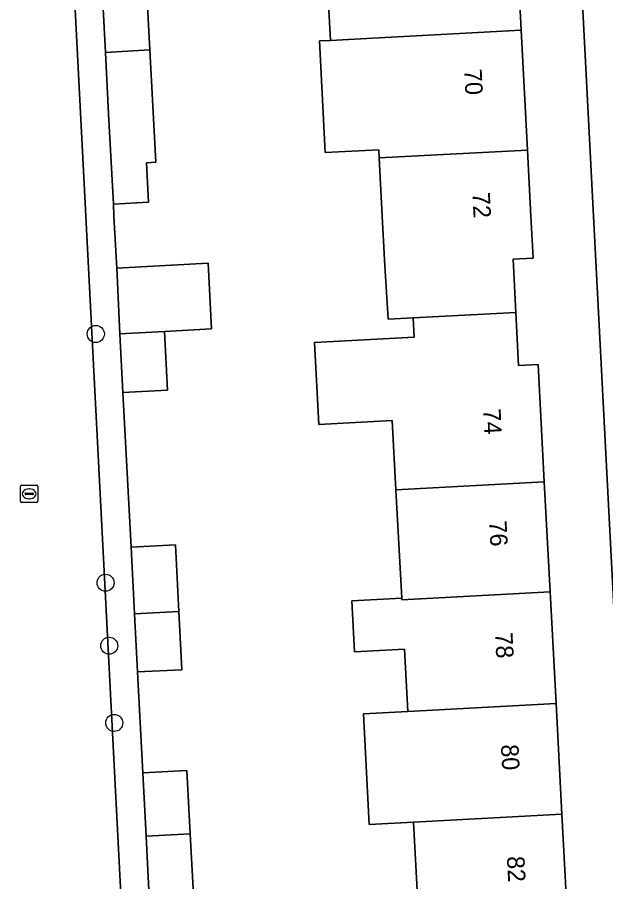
# Model space of a CAD drawing. Extents: x 158086 to 159499, y 382904 to 383981.
# Drawn here: x 158934.56 to 158968.27, y 383461.89 to 383511.39 of the extents above; entities that cross this region are included whole.
import ezdxf

# ---------------------------------------------------------------- set-up
doc = ezdxf.new("R2010")
doc.units = 0
for name, color, linetype in [('IMGEO_Boom', 7, 'Continuous'), ('IMGEO_Erf', 7, 'Continuous'), ('IMGEO_Kolk', 7, 'Continuous'), ('IMGEO_Pand', 7, 'Continuous'), ('IMGEO_Pand_nummerreeks', 7, 'Continuous'), ('IMGEO_Rijbaan_lokaal_open', 7, 'Continuous'), ('IMGEO_Voetpad_open', 7, 'Continuous')]:
    doc.layers.add(name, color=color, linetype=linetype)

msp = doc.modelspace()

# ---------------------------------------------------------------- linework, layer by layer
at = {"layer": 'IMGEO_Boom'}
for centre in [(158939.06, 383493.255), (158939.619, 383479.012), (158939.829, 383475.405), (158940.117, 383470.985)]:
    msp.add_circle(centre, 0.489, dxfattribs=at)
at = {"layer": 'IMGEO_Erf'}
for points in [[(158963.097, 383516.967), (158963.428, 383510.644), (158963.786, 383503.785), (158963.984, 383500), (158964.11, 383497.596), (158962.962, 383497.537), (158963.121, 383494.482), (158963.279, 383491.451), (158964.396, 383491.51), (158964.753, 383484.787), (158965.088, 383478.488), (158965.427, 383472.096), (158965.764, 383465.763), (158966.104, 383459.362), (158966.224, 383457.107), (158967.218, 383457.16), (158967.436, 383453.251), (158966.432, 383453.198), (158966.774, 383446.745), (158967.119, 383440.264), (158967.467, 383433.71), (158971.005, 383433.899), (158967.573, 383500), (158964.491, 383559.355)], [(158957.607, 383458.911), (158957.267, 383465.312), (158954.729, 383465.177), (158954.393, 383471.51), (158956.931, 383471.645), (158956.741, 383475.211), (158953.876, 383475.058), (158953.721, 383477.984), (158956.586, 383478.136), (158956.257, 383484.335), (158956.047, 383488.293), (158951.83, 383488.069), (158951.581, 383492.771), (158957.294, 383493.074), (158957.235, 383494.178), (158955.801, 383494.104), (158955.609, 383497.156), (158955.462, 383500), (158955.289, 383503.334), (158955.265, 383503.805), (158952.206, 383503.647), (158951.875, 383510.031), (158952.5, 383510.064), (158952.164, 383516.386)], [(158941.966, 383513.111), (158942.15, 383509.514), (158942.504, 383503.083), (158941.956, 383503.051), (158942.077, 383500.804), (158940.066, 383500.685), (158940.096, 383500), (158940.259, 383497.025), (158945.501, 383497.3), (158945.69, 383493.545), (158942.993, 383493.402), (158943.167, 383490.029), (158940.617, 383489.897), (158941.087, 383481.051), (158943.618, 383481.182), (158943.815, 383477.358), (158943.987, 383474.035), (158941.456, 383473.905), (158941.751, 383468.123), (158944.283, 383468.253), (158944.47, 383464.632), (158944.649, 383461.152)]]:
    msp.add_lwpolyline(points, dxfattribs=at)
at = {"layer": 'IMGEO_Kolk'}
for p, q in [((158934.745, 383483.678), (158934.745, 383484.53)), ((158934.82, 383484.604), (158935.672, 383484.604)), ((158935.746, 383484.53), (158935.746, 383483.678)), ((158935.004, 383484.098), (158935.004, 383484.11)), ((158935.442, 383484.061), (158935.044, 383484.061)), ((158935.047, 383484.147), (158935.445, 383484.147)), ((158935.233, 383484.384), (158935.258, 383484.384)), ((158935.488, 383484.11), (158935.488, 383484.098)), ((158935.672, 383483.604), (158934.82, 383483.604)), ((158935.256, 383483.824), (158935.231, 383483.824))]:
    msp.add_line(p, q, dxfattribs=at)
for points in [[(158934.745, 383483.678), (158934.745, 383484.53)], [(158934.82, 383484.604), (158935.672, 383484.604)], [(158935.746, 383484.53), (158935.746, 383483.678)], [(158935.672, 383483.604), (158934.82, 383483.604)]]:
    msp.add_lwpolyline(points, dxfattribs=at)
for centre, radius, start, end in [((158934.822, 383484.528), 0.0765, 91.552, 178.448), ((158934.822, 383484.528), 0.0765, 91.552, 178.448), ((158935.67, 383484.528), 0.0765, 1.552, 88.448), ((158935.67, 383484.528), 0.0765, 1.552, 88.448), ((158935.044, 383484.107), 0.0403, 85.8775, 175.7526), ((158935.041, 383484.097), 0.0366, 178.938, 274.7102), ((158935.445, 383484.104), 0.043, 264.8664, 352.4533), ((158935.449, 383484.109), 0.0386, 1.7309, 96.639), ((158934.822, 383483.68), 0.0765, 181.552, 268.448), ((158934.822, 383483.68), 0.0765, 181.552, 268.448), ((158935.67, 383483.68), 0.0765, 271.552, 358.448), ((158935.67, 383483.68), 0.0765, 271.552, 358.448)]:
    msp.add_arc(centre, radius, start, end, dxfattribs=at)
for centre, major_axis, ratio, start_param, end_param in [((158935.232, 383484.104), (-0.387, 0.002), 0.722429, 4.712389, 7.853982), ((158935.257, 383484.104), (-0.39, 0.002), 0.717154, 1.570796, 4.712389)]:
    msp.add_ellipse(centre, major_axis=major_axis, ratio=ratio, start_param=start_param, end_param=end_param, dxfattribs=at)
at = {"layer": 'IMGEO_Pand'}
for points in [[(158963.097, 383516.967), (158954.606, 383516.516), (158952.164, 383516.386), (158952.5, 383510.064), (158954.934, 383510.193), (158963.428, 383510.644)], [(158939.612, 383509.379), (158942.15, 383509.514), (158941.966, 383513.111), (158939.428, 383512.981)], [(158963.428, 383510.644), (158954.934, 383510.193), (158952.5, 383510.064), (158951.875, 383510.031), (158952.206, 383503.647), (158955.265, 383503.805), (158955.289, 383503.334), (158963.786, 383503.785)], [(158940.066, 383500.685), (158942.077, 383500.804), (158941.956, 383503.051), (158942.504, 383503.083), (158942.15, 383509.514), (158939.612, 383509.379), (158939.792, 383505.866)], [(158963.984, 383500), (158963.786, 383503.785), (158955.289, 383503.334), (158955.462, 383500), (158955.609, 383497.156), (158955.801, 383494.104), (158957.235, 383494.178), (158963.121, 383494.482), (158962.962, 383497.537), (158964.11, 383497.596)], [(158945.69, 383493.545), (158945.501, 383497.3), (158940.259, 383497.025), (158940.444, 383493.266), (158942.993, 383493.402)], [(158963.121, 383494.482), (158957.235, 383494.178), (158957.294, 383493.074), (158951.581, 383492.771), (158951.83, 383488.069), (158956.047, 383488.293), (158956.257, 383484.335), (158964.753, 383484.787), (158964.396, 383491.51), (158963.279, 383491.451)], [(158942.993, 383493.402), (158940.444, 383493.266), (158940.617, 383489.897), (158943.167, 383490.029)], [(158964.753, 383484.787), (158956.257, 383484.335), (158956.586, 383478.136), (158956.591, 383478.037), (158965.088, 383478.488)], [(158943.815, 383477.358), (158943.618, 383481.182), (158941.087, 383481.051), (158941.285, 383477.224)], [(158965.088, 383478.488), (158956.591, 383478.037), (158956.586, 383478.136), (158953.721, 383477.984), (158953.876, 383475.058), (158956.741, 383475.211), (158956.931, 383471.645), (158965.427, 383472.096)], [(158943.815, 383477.358), (158941.285, 383477.224), (158941.456, 383473.905), (158943.987, 383474.035)], [(158965.427, 383472.096), (158956.931, 383471.645), (158954.393, 383471.51), (158954.729, 383465.177), (158957.267, 383465.312), (158965.764, 383465.763)], [(158941.938, 383464.498), (158944.47, 383464.632), (158944.283, 383468.253), (158941.751, 383468.123)], [(158957.267, 383465.312), (158957.607, 383458.911), (158966.104, 383459.362), (158965.764, 383465.763)], [(158941.938, 383464.498), (158942.117, 383461.021), (158944.649, 383461.152), (158944.47, 383464.632)]]:
    msp.add_lwpolyline(points, close=True, dxfattribs=at)
at = {"layer": 'IMGEO_Rijbaan_lokaal_open'}
msp.add_lwpolyline([(158933.54, 383431.998), (158941.975, 383432.354), (158938.491, 383500), (158935.766, 383552.9), (158937.365, 383553.243), (158941.721, 383554.23), (158964.491, 383559.355), (158964.263, 383564.478), (158935.418, 383558.013), (158934.612, 383573.241)], dxfattribs=at)
at = {"layer": 'IMGEO_Voetpad_open'}
for points in [[(158969.791, 383560.564), (158969.516, 383560.553), (158964.491, 383559.355), (158967.573, 383500), (158971.005, 383433.899), (158974.979, 383434.119)], [(158935.766, 383552.9), (158938.491, 383500), (158941.975, 383432.354)], [(158942.117, 383461.021), (158941.938, 383464.498), (158941.751, 383468.123), (158941.456, 383473.905), (158941.285, 383477.224), (158941.087, 383481.051), (158940.617, 383489.897), (158940.444, 383493.266), (158940.259, 383497.025), (158940.096, 383500), (158940.066, 383500.685), (158939.792, 383505.866), (158939.612, 383509.379), (158939.428, 383512.981)]]:
    msp.add_lwpolyline(points, dxfattribs=at)

# ---------------------------------------------------------------- texts
at = {"layer": 'IMGEO_Pand_nummerreeks'}
for s, rotation, p in [('70', 272.876, (158960.164, 383508.402)), ('72', 272.9964, (158960.63, 383501.348)), ('74', 273.0422, (158961.246, 383488.958)), ('76', 273.0422, (158961.587, 383482.552)), ('78', 273.0422, (158961.928, 383476.144)), ('80', 273.0422, (158962.268, 383469.738)), ('82', 273.0413, (158962.608, 383463.338))]:
    msp.add_text(s, height=1, rotation=rotation, dxfattribs=at).set_placement(p)

doc.saveas('drawing.dxf')
